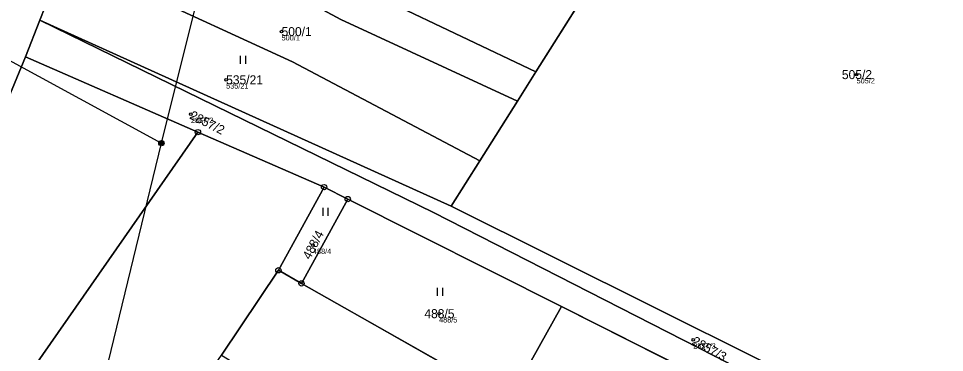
# Model space of a CAD drawing. Extents: x -761891 to -756141, y -1178507 to -1171885.
# Drawn here: x -759631.4 to -759456.7, y -1174498.1 to -1174435.2 of the extents above; entities that cross this region are included whole.
import ezdxf

# ---------------------------------------------------------------- set-up
doc = ezdxf.new("R2010")
doc.units = 0
for name, color, linetype in [('Definiční body', 7, 'Continuous'), ('Hranice parcel', 7, 'Continuous'), ('Parcelní čísla', 7, 'Continuous'), ('Polygon parcely', 7, 'Continuous'), ('Poz předměty', 7, 'Continuous'), ('Značky bodu BP', 7, 'Continuous'), ('Značky kultur', 7, 'Continuous')]:
    doc.layers.add(name, color=color, linetype=linetype)

msp = doc.modelspace()

# ---------------------------------------------------------------- linework, layer by layer
at = {"layer": 'Definiční body'}
for centre in [(-759581.78, -1174437.62), (-759473.29, -1174445.72), (-759592.24, -1174446.7), (-759598.89, -1174453.17), (-759575.86, -1174477.86), (-759552.07, -1174490.77), (-759504.1, -1174495.69)]:
    msp.add_circle(centre, 0.25, dxfattribs=at)
at = {"layer": 'Hranice parcel'}
for p, q in [((-759627.37, -1174435.49), (-759622.66, -1174423.48)), ((-759522.34, -1174427.02), (-759533.82, -1174445.21)), ((-759630.08, -1174442.4), (-759627.37, -1174435.49)), ((-759627.37, -1174435.49), (-759549.78, -1174470.5)), ((-759597.56, -1174456.56), (-759630.08, -1174442.4)), ((-759533.82, -1174445.21), (-759537.28, -1174450.7)), ((-759537.28, -1174450.7), (-759544.4, -1174461.97)), ((-759690.17, -1174589.11), (-759597.56, -1174456.56)), ((-759573.77, -1174466.92), (-759597.56, -1174456.56)), ((-759544.4, -1174461.97), (-759549.78, -1174470.5)), ((-759582.38, -1174482.59), (-759573.77, -1174466.92)), ((-759573.77, -1174466.92), (-759569.3, -1174469.17)), ((-759578.03, -1174485.06), (-759569.3, -1174469.17)), ((-759569.3, -1174469.17), (-759528.98, -1174489.42)), ((-759582.38, -1174482.59), (-759593.13, -1174498.58)), ((-759578.03, -1174485.06), (-759582.38, -1174482.59)), ((-759538.93, -1174507.21), (-759578.03, -1174485.06)), ((-759528.98, -1174489.42), (-759538.93, -1174507.21)), ((-759528.98, -1174489.42), (-759488.4, -1174509.81))]:
    msp.add_line(p, q, dxfattribs=at)
for points in [[(-759599.94, -1174412.5), (-759561.83, -1174431.9), (-759533.82, -1174445.21)], [(-759537.28, -1174450.7), (-759570.62, -1174435.35), (-759603.08, -1174417.86)], [(-759609.84, -1174429.4), (-759579.73, -1174443.31), (-759544.4, -1174461.97)], [(-759450.73, -1174522.39), (-759463.84, -1174518.83), (-759476.64, -1174510.71), (-759553.12, -1174471.69), (-759627.37, -1174435.49)], [(-759690.17, -1174589.11), (-759686.35, -1174579.49), (-759665.03, -1174528.25), (-759644.12, -1174476.16), (-759630.08, -1174442.4)], [(-759549.78, -1174470.5), (-759453.14, -1174518.64), (-759448.52, -1174515.49)]]:
    msp.add_lwpolyline(points, dxfattribs=at)
at = {"layer": 'Polygon parcely'}
for points in [[(-759710.2, -1174639.54), (-759690.17, -1174589.11), (-759686.35, -1174579.49), (-759665.03, -1174528.25), (-759644.12, -1174476.16), (-759630.08, -1174442.4), (-759627.37, -1174435.49), (-759622.66, -1174423.48), (-759617.42, -1174410.13), (-759615.28, -1174404.69), (-759607.33, -1174384.42), (-759597.58, -1174359.58), (-759595.63, -1174354.62), (-759586.24, -1174336.26), (-759574.64, -1174313.59), (-759564.51, -1174293.79)], [(-759404.62, -1174405.96), (-759483.35, -1174365.24), (-759495.13, -1174383.91), (-759508.03, -1174404.35), (-759522.34, -1174427.02), (-759533.82, -1174445.21), (-759537.28, -1174450.7), (-759544.4, -1174461.97), (-759549.78, -1174470.5), (-759453.14, -1174518.64)], [(-759689.16, -1174637.7), (-759678.04, -1174620.73), (-759673.01, -1174613.05), (-759668.08, -1174605.24), (-759663, -1174597.2), (-759656.59, -1174588.11), (-759651.87, -1174581.41), (-759638.79, -1174563.94), (-759635.51, -1174559.54), (-759629.36, -1174551.29), (-759626.61, -1174547.6), (-759623.04, -1174542.6), (-759617.5, -1174534.84), (-759616.54, -1174533.5), (-759603.68, -1174513.77), (-759593.13, -1174498.58), (-759582.38, -1174482.59), (-759573.77, -1174466.92), (-759597.56, -1174456.56), (-759690.17, -1174589.11), (-759710.2, -1174639.54)]]:
    msp.add_lwpolyline(points, dxfattribs=at)
for points in [[(-759561.83, -1174431.9), (-759533.82, -1174445.21), (-759522.34, -1174427.02), (-759588.9, -1174393.66), (-759599.94, -1174412.5)], [(-759537.28, -1174450.7), (-759533.82, -1174445.21), (-759561.83, -1174431.9), (-759599.94, -1174412.5), (-759603.08, -1174417.86), (-759570.62, -1174435.35)], [(-759537.28, -1174450.7), (-759570.62, -1174435.35), (-759603.08, -1174417.86), (-759609.84, -1174429.4), (-759579.73, -1174443.31), (-759544.4, -1174461.97)], [(-759627.37, -1174435.49), (-759549.78, -1174470.5), (-759544.4, -1174461.97), (-759579.73, -1174443.31), (-759609.84, -1174429.4), (-759622.66, -1174423.48)], [(-759528.98, -1174489.42), (-759488.4, -1174509.81), (-759484.9, -1174511.57), (-759479.22, -1174515.11), (-759457.04, -1174527.53), (-759454.99, -1174528.64), (-759451.95, -1174526.19), (-759450.73, -1174522.39), (-759463.84, -1174518.83), (-759476.64, -1174510.71), (-759553.12, -1174471.69), (-759627.37, -1174435.49), (-759630.08, -1174442.4), (-759597.56, -1174456.56), (-759573.77, -1174466.92), (-759569.3, -1174469.17)], [(-759448.52, -1174515.49), (-759453.14, -1174518.64), (-759549.78, -1174470.5), (-759627.37, -1174435.49), (-759553.12, -1174471.69), (-759476.64, -1174510.71), (-759463.84, -1174518.83), (-759450.73, -1174522.39)], [(-759597.56, -1174456.56), (-759630.08, -1174442.4), (-759644.12, -1174476.16), (-759665.03, -1174528.25), (-759686.35, -1174579.49), (-759690.17, -1174589.11)], [(-759569.3, -1174469.17), (-759573.77, -1174466.92), (-759582.38, -1174482.59), (-759578.03, -1174485.06)], [(-759528.98, -1174489.42), (-759569.3, -1174469.17), (-759578.03, -1174485.06), (-759538.93, -1174507.21)], [(-759578.03, -1174485.06), (-759582.38, -1174482.59), (-759593.13, -1174498.58), (-759571.17, -1174512.06), (-759544.22, -1174527.62), (-759519.32, -1174541.48), (-759486.95, -1174559.5), (-759468.59, -1174546.98), (-759494.56, -1174532.35), (-759499.8, -1174529.38), (-759538.93, -1174507.21)], [(-759538.93, -1174507.21), (-759499.8, -1174529.38), (-759488.4, -1174509.81), (-759528.98, -1174489.42)]]:
    msp.add_lwpolyline(points, close=True, dxfattribs=at)
at = {"layer": 'Poz předměty'}
for p, q in [((-759946.19, -1174272.63), (-759604.46, -1174458.64)), ((-759604.46, -1174458.64), (-759582.35, -1174369.95)), ((-759624.82, -1174542.46), (-759604.46, -1174458.64))]:
    msp.add_line(p, q, dxfattribs=at)
for radius in [0.5, 0.4, 0.3, 0.2, 0.1]:
    msp.add_circle((-759604.46, -1174458.64), radius, dxfattribs=at)
at = {"layer": 'Značky bodu BP'}
for centre, radius in [((-759597.56, -1174456.56), 0.5), ((-759597.56, -1174456.56), 0.0303), ((-759573.77, -1174466.92), 0.5), ((-759573.77, -1174466.92), 0.0303), ((-759569.3, -1174469.17), 0.5), ((-759569.3, -1174469.17), 0.0303), ((-759582.38, -1174482.59), 0.5), ((-759582.38, -1174482.59), 0.0303), ((-759578.03, -1174485.06), 0.5), ((-759578.03, -1174485.06), 0.0303)]:
    msp.add_circle(centre, radius, dxfattribs=at)
at = {"layer": 'Značky kultur'}
for p, q in [((-759589.54, -1174443.7), (-759589.54, -1174442.2)), ((-759588.54, -1174443.7), (-759588.54, -1174442.2)), ((-759573.96, -1174472.34), (-759573.96, -1174470.84)), ((-759572.96, -1174472.34), (-759572.96, -1174470.84)), ((-759552.34, -1174487.43), (-759552.34, -1174485.93)), ((-759551.34, -1174487.43), (-759551.34, -1174485.93))]:
    msp.add_line(p, q, dxfattribs=at)

# ---------------------------------------------------------------- texts
at = {"layer": 'Definiční body'}
for s, p in [('500/1', (-759581.78, -1174439.28)), ('505/2', (-759473.29, -1174447.38)), ('535/21', (-759592.24, -1174448.36)), ('2857/2', (-759598.89, -1174454.83)), ('488/4', (-759575.86, -1174479.52)), ('488/5', (-759552.07, -1174492.43)), ('2857/3', (-759504.1, -1174497.35))]:
    msp.add_text(s, height=1, dxfattribs=at).set_placement(p)
at = {"layer": 'Parcelní čísla'}
for s, p in [('500/1', (-759581.78, -1174438.47)), ('535/21', (-759592.24, -1174447.55)), ('505/2', (-759476.06, -1174446.57)), ('488/5', (-759554.84, -1174491.62))]:
    msp.add_text(s, height=1.7, dxfattribs=at).set_placement(p)
for s, rotation, p in [('2857/2', 333, (-759599.28, -1174453.93)), ('488/4', 62, (-759576.41, -1174480.71)), ('2857/3', 331, (-759504.51, -1174496.43))]:
    msp.add_text(s, height=1.7, rotation=rotation, dxfattribs=at).set_placement(p)

doc.saveas('drawing.dxf')
